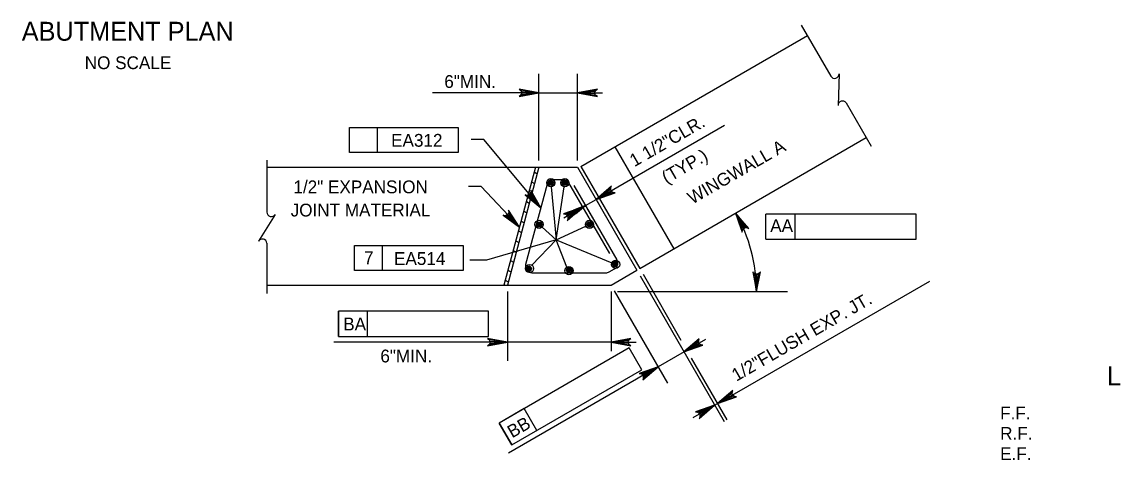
# Model space of a CAD drawing. Extents: x 638340 to 640242, y 295465 to 298435.
# Drawn here: x 638696.2 to 638952.2, y 296940.3 to 297043.1 of the extents above; entities that cross this region are included whole.
import ezdxf

# ---------------------------------------------------------------- set-up
doc = ezdxf.new("R2010")
doc.units = 0
for name, color, linetype in [('3', 7, 'Continuous'), ('Level 10', 7, 'Continuous'), ('Level 3', 7, 'Continuous'), ('Level 4', 7, 'Continuous'), ('Level 5', 7, 'Continuous')]:
    doc.layers.add(name, color=color, linetype=linetype)

msp = doc.modelspace()

# ---------------------------------------------------------------- linework, layer by layer
at = {"layer": 'Level 10'}
for p, q in [((638827.3, 297009.19), (638880.43, 297039.86)), ((638841.12, 296985.26), (638894.24, 297015.93)), ((638835.28, 297013.79), (638849.1, 296989.87)), ((638753.67, 297009.01), (638826.52, 297009.01)), ((638816.69, 297009.01), (638809.28, 296981.37)), ((638817.48, 297009.01), (638810.08, 296981.37)), ((638816.38, 297007.88), (638817.07, 297007.48)), ((638826.52, 297009.01), (638840.45, 296984.88)), ((638827.3, 297009.19), (638841.12, 296985.26)), ((638815.77, 297005.58), (638816.46, 297005.18)), ((638815.15, 297003.27), (638815.84, 297002.88)), ((638814.54, 297000.97), (638815.22, 297000.58)), ((638813.92, 296998.67), (638814.61, 296998.27)), ((638813.3, 296996.37), (638813.99, 296995.97)), ((638812.68, 296994.07), (638813.37, 296993.67)), ((638812.07, 296991.76), (638812.76, 296991.37)), ((638810.83, 296987.16), (638811.52, 296986.76)), ((638811.45, 296989.46), (638812.14, 296989.06)), ((638810.22, 296984.86), (638810.91, 296984.46)), ((638834.39, 296981.37), (638840.45, 296984.88)), ((638809.6, 296982.55), (638810.29, 296982.16)), ((638753.67, 296981.37), (638834.39, 296981.37))]:
    msp.add_line(p, q, dxfattribs=at)
at = {"layer": 'Level 3'}
for p, q in [((638817.48, 297010.54), (638817.48, 297030.86)), ((638826.52, 297010.54), (638826.52, 297030.86)), ((638817.48, 297026.44), (638792.49, 297026.44)), ((638817.48, 297026.44), (638826.52, 297026.44)), ((638826.52, 297026.44), (638832.42, 297026.44)), ((638773.06, 297018.35), (638798.55, 297018.35)), ((638773.06, 297012.46), (638773.06, 297018.35)), ((638779.64, 297012.46), (638779.64, 297018.35)), ((638798.55, 297018.35), (638798.55, 297012.46)), ((638835.99, 297004.4), (638861.03, 297018.85)), ((638804.56, 297015.5), (638801.61, 297015.5)), ((638817.91, 296999.49), (638804.56, 297015.5)), ((638798.55, 297012.46), (638773.06, 297012.46)), ((638803.9, 297004.46), (638800.95, 297004.46)), ((638812.92, 296994.96), (638803.9, 297004.46)), ((638820.37, 297004.4), (638821.5, 296991.98)), ((638821.5, 296991.98), (638823.41, 297004.41)), ((638830.89, 297001.45), (638835.99, 297004.4)), ((638828.39, 297000.01), (638830.89, 297001.45)), ((638831.13, 297001.03), (638833.1, 296997.62)), ((638827.73, 296999.62), (638823.29, 296997.06)), ((638828.63, 296999.59), (638830.6, 296996.18)), ((638870.72, 296992.13), (638870.72, 296998.02)), ((638899.13, 296998.02), (638870.72, 296998.02)), ((638877.55, 296998.02), (638870.72, 296998.02)), ((638877.55, 296992.13), (638877.55, 296998.02)), ((638905.96, 296998.02), (638899.13, 296998.02)), ((638905.96, 296992.13), (638905.96, 296998.02)), ((638818.21, 296994.94), (638821.5, 296991.98)), ((638821.5, 296991.98), (638828.47, 296995.19)), ((638774.22, 296990.68), (638799.71, 296990.68)), ((638774.22, 296984.79), (638774.22, 296990.68)), ((638780.8, 296984.79), (638780.8, 296990.68)), ((638799.71, 296990.68), (638799.71, 296984.79)), ((638821.5, 296991.98), (638805.21, 296987.24)), ((638815.8, 296986.04), (638821.5, 296991.98)), ((638824.05, 296985.57), (638821.5, 296991.98)), ((638821.5, 296991.98), (638834.58, 296986.58)), ((638870.72, 296992.13), (638905.96, 296992.13)), ((638805.21, 296987.24), (638801.27, 296987.24)), ((638799.71, 296984.79), (638774.22, 296984.79)), ((638841.22, 296983.55), (638860.9, 296949.37)), ((638841.89, 296983.93), (638850.8, 296968.45)), ((638864.46, 296956.52), (638909.13, 296982.32)), ((638810.08, 296979.84), (638810.08, 296963.58)), ((638834.39, 296979.84), (638834.39, 296965.88)), ((638835.15, 296980.05), (638847.65, 296958.4)), ((638835.92, 296979.84), (638875.75, 296979.84)), ((638770.45, 296975.23), (638770.45, 296969.34)), ((638798.85, 296975.23), (638770.45, 296975.23)), ((638770.45, 296969.34), (638770.45, 296975.23)), ((638777.28, 296975.23), (638770.45, 296975.23)), ((638777.28, 296969.34), (638777.28, 296975.23)), ((638805.68, 296975.23), (638798.85, 296975.23)), ((638805.68, 296969.34), (638805.68, 296975.23)), ((638770.45, 296969.34), (638805.68, 296969.34)), ((638804.19, 296968), (638769.39, 296968)), ((638778.73, 296968), (638775.79, 296968)), ((638807.13, 296968), (638804.19, 296968)), ((638834.39, 296968), (638810.08, 296968)), ((638838.66, 296966.62), (638832.74, 296963.2)), ((638837.33, 296968), (638840.28, 296968)), ((638841.61, 296961.51), (638838.66, 296966.62)), ((638854.06, 296967.21), (638856.61, 296968.68)), ((638851.51, 296965.73), (638845.44, 296962.23)), ((638853.22, 296964.24), (638861.57, 296949.75)), ((638832.74, 296963.2), (638808.14, 296949)), ((638811.09, 296943.9), (638841.61, 296961.51)), ((638840.34, 296959.28), (638810.34, 296941.96)), ((638842.89, 296960.76), (638840.34, 296959.28)), ((638861.91, 296955.05), (638864.46, 296956.52)), ((638814.06, 296952.42), (638808.14, 296949)), ((638817.01, 296947.31), (638814.06, 296952.42)), ((638856.14, 296951.72), (638853.59, 296950.25)), ((638858.69, 296953.2), (638859.36, 296953.58)), ((638808.14, 296949), (638811.09, 296943.9)), ((638811.09, 296943.9), (638808.14, 296949)), ((638818.29, 296946.56), (638815.74, 296945.08))]:
    msp.add_line(p, q, dxfattribs=at)
for points in [[(638817.48, 297026.44), (638812.83, 297027.31), (638813.19, 297027.07), (638813.37, 297026.75), (638813.43, 297026.44), (638813.37, 297026.13), (638813.19, 297025.82), (638812.83, 297025.57), (638817.48, 297026.44), (638813.19, 297025.82), (638813.37, 297026.13), (638817.48, 297026.44), (638813.43, 297026.44), (638813.37, 297026.75), (638817.48, 297026.44), (638813.19, 297027.07)], [(638826.52, 297026.44), (638831.18, 297025.57), (638830.82, 297025.82), (638830.63, 297026.13), (638830.58, 297026.44), (638830.63, 297026.75), (638830.82, 297027.07), (638831.18, 297027.31), (638826.52, 297026.44), (638830.82, 297027.07), (638830.63, 297026.75), (638826.52, 297026.44), (638830.58, 297026.44), (638830.63, 297026.13), (638826.52, 297026.44), (638830.82, 297025.82)], [(638817.91, 296999.49), (638815.61, 297003.62), (638815.64, 297003.18), (638815.52, 297002.84), (638815.32, 297002.6), (638815.04, 297002.44), (638814.68, 297002.38), (638814.26, 297002.5), (638817.91, 296999.49), (638814.68, 297002.38), (638815.04, 297002.44), (638817.91, 296999.49), (638815.32, 297002.6), (638815.52, 297002.84), (638817.91, 296999.49), (638815.64, 297003.18)], [(638830.89, 297001.45), (638835.35, 297003.02), (638834.92, 297003.06), (638834.6, 297003.23), (638834.4, 297003.48), (638834.29, 297003.77), (638834.29, 297004.14), (638834.48, 297004.53), (638830.89, 297001.45), (638834.29, 297004.14), (638834.29, 297003.77), (638830.89, 297001.45), (638834.4, 297003.48), (638834.6, 297003.23), (638830.89, 297001.45), (638834.92, 297003.06)], [(638812.92, 296994.96), (638810.35, 296998.93), (638810.42, 296998.5), (638810.32, 296998.15), (638810.13, 296997.9), (638809.87, 296997.72), (638809.51, 296997.64), (638809.09, 296997.73), (638812.92, 296994.96), (638809.51, 296997.64), (638809.87, 296997.72), (638812.92, 296994.96), (638810.13, 296997.9), (638810.32, 296998.15), (638812.92, 296994.96), (638810.42, 296998.5)], [(638827.73, 296999.62), (638823.26, 296998.06), (638823.7, 296998.02), (638824.01, 296997.84), (638824.22, 296997.6), (638824.33, 296997.3), (638824.32, 296996.94), (638824.13, 296996.54), (638827.73, 296999.62), (638824.32, 296996.94), (638824.33, 296997.3), (638827.73, 296999.62), (638824.22, 296997.6), (638824.01, 296997.84), (638827.73, 296999.62), (638823.7, 296998.02)], [(638863.62, 296998.25), (638865.18, 296993.78), (638865.22, 296994.22), (638865.4, 296994.54), (638865.64, 296994.74), (638865.94, 296994.84), (638866.3, 296994.84), (638866.69, 296994.65), (638863.62, 296998.25), (638866.3, 296994.84), (638865.94, 296994.84), (638863.62, 296998.25), (638865.64, 296994.74), (638865.4, 296994.54), (638863.62, 296998.25), (638865.22, 296994.22)], [(638868.53, 296979.84), (638869.41, 296984.49), (638869.16, 296984.13), (638868.85, 296983.95), (638868.53, 296983.89), (638868.22, 296983.95), (638867.91, 296984.13), (638867.66, 296984.49), (638868.53, 296979.84), (638867.91, 296984.13), (638868.22, 296983.95), (638868.53, 296979.84), (638868.53, 296983.89), (638868.85, 296983.95), (638868.53, 296979.84), (638869.16, 296984.13)], [(638810.08, 296968), (638805.43, 296968.88), (638805.78, 296968.63), (638805.97, 296968.32), (638806.02, 296968), (638805.97, 296967.69), (638805.78, 296967.38), (638805.43, 296967.13), (638810.08, 296968), (638805.78, 296967.38), (638805.97, 296967.69), (638810.08, 296968), (638806.02, 296968), (638805.97, 296968.32), (638810.08, 296968), (638805.78, 296968.63)], [(638834.39, 296968), (638839.04, 296967.13), (638838.68, 296967.38), (638838.49, 296967.69), (638838.44, 296968), (638838.49, 296968.32), (638838.68, 296968.63), (638839.04, 296968.88), (638834.39, 296968), (638838.68, 296968.63), (638838.49, 296968.32), (638834.39, 296968), (638838.44, 296968), (638838.49, 296967.69), (638834.39, 296968), (638838.68, 296967.38)], [(638851.48, 296965.72), (638855.95, 296967.29), (638855.51, 296967.33), (638855.2, 296967.51), (638855, 296967.75), (638854.89, 296968.05), (638854.89, 296968.41), (638855.08, 296968.8), (638851.48, 296965.72), (638854.89, 296968.41), (638854.89, 296968.05), (638851.48, 296965.72), (638855, 296967.75), (638855.2, 296967.51), (638851.48, 296965.72), (638855.51, 296967.33)], [(638845.44, 296962.23), (638840.98, 296960.66), (638841.41, 296960.63), (638841.72, 296960.45), (638841.93, 296960.2), (638842.04, 296959.91), (638842.03, 296959.55), (638841.85, 296959.15), (638845.44, 296962.23), (638842.03, 296959.55), (638842.04, 296959.91), (638845.44, 296962.23), (638841.93, 296960.2), (638841.72, 296960.45), (638845.44, 296962.23), (638841.41, 296960.63)], [(638859.36, 296953.58), (638863.83, 296955.15), (638863.39, 296955.19), (638863.08, 296955.37), (638862.87, 296955.61), (638862.76, 296955.91), (638862.77, 296956.27), (638862.95, 296956.66), (638859.36, 296953.58), (638862.77, 296956.27), (638862.76, 296955.91), (638859.36, 296953.58), (638862.87, 296955.61), (638863.08, 296955.37), (638859.36, 296953.58), (638863.39, 296955.19)], [(638858.68, 296953.19), (638854.21, 296951.62), (638854.65, 296951.58), (638854.97, 296951.41), (638855.17, 296951.16), (638855.28, 296950.87), (638855.27, 296950.5), (638855.09, 296950.11), (638858.68, 296953.19), (638855.27, 296950.5), (638855.28, 296950.87), (638858.68, 296953.19), (638855.17, 296951.16), (638854.97, 296951.41), (638858.68, 296953.19), (638854.65, 296951.58)]]:
    msp.add_lwpolyline(points, dxfattribs=at)
for points in [[(638814.54, 297026.93), (638814.54, 297025.95), (638817.48, 297026.44)], [(638829.47, 297026.93), (638829.47, 297025.95), (638826.52, 297026.44)], [(638833.19, 297003.35), (638833.68, 297002.5), (638830.89, 297001.45)], [(638816.4, 297002.06), (638815.65, 297001.44), (638817.91, 296999.49)], [(638825.6, 296998.96), (638826.09, 296998.11), (638828.39, 297000.01)], [(638811.25, 296997.44), (638810.54, 296996.76), (638812.92, 296994.96)], [(638864.52, 296995.47), (638865.39, 296995.93), (638863.58, 296998.31)], [(638868.91, 296982.81), (638867.93, 296982.77), (638868.53, 296979.84)], [(638807.13, 296968.5), (638807.13, 296967.51), (638810.08, 296968)], [(638837.33, 296968.5), (638837.33, 296967.51), (638834.39, 296968)], [(638853.81, 296967.63), (638854.3, 296966.78), (638851.51, 296965.73)], [(638842.64, 296961.18), (638843.13, 296960.33), (638845.44, 296962.23)], [(638861.66, 296955.48), (638862.15, 296954.63), (638859.36, 296953.58)], [(638855.89, 296952.15), (638856.38, 296951.3), (638858.69, 296953.2)]]:
    msp.add_lwpolyline(points, close=True, dxfattribs=at)
for centre in [(638820.28, 297005.36), (638823.55, 297005.36), (638817.5, 296995.59), (638829.35, 296995.59), (638835.47, 296986.21), (638815.26, 296985.25), (638824.52, 296984.73)]:
    msp.add_circle(centre, 0.96, dxfattribs=at)
msp.add_arc((638831.6, 296979.84), 36.94, 0, 29.8962, dxfattribs=at)
at = {"layer": 'Level 4'}
for p, q in [((638879, 297042.34), (638885.91, 297030.36)), ((638887.9, 297030.89), (638887.62, 297023.49)), ((638889.55, 297024.07), (638895.38, 297013.97)), ((638753.67, 297010.65), (638753.67, 297000.3)), ((638753.67, 297000.3), (638753.67, 296998.48)), ((638755.65, 296997.95), (638751.71, 296991.68)), ((638753.67, 296991.21), (638753.67, 296979.36))]:
    msp.add_line(p, q, dxfattribs=at)
for centre, start, end in [((638886.84, 297030.89), 210, 0), ((638888.68, 297023.45), 35.3286, 177.8672), ((638754.73, 296998.48), 180, 330), ((638752.61, 296991.11), 5.3286, 147.8672)]:
    msp.add_arc(centre, 1.06, start, end, dxfattribs=at)
at = {"layer": 'Level 5'}
for p, q in [((638820.87, 297006.13), (638823.09, 297006.13)), ((638824.42, 297005.36), (638834.01, 296988.74)), ((638819.39, 297004.99), (638814.35, 296986.19)), ((638825.66, 297004.74), (638835.75, 296987.26)), ((638833.97, 296984.46), (638835.19, 296985.17)), ((638815.83, 296984.25), (638833.2, 296984.25))]:
    msp.add_line(p, q, dxfattribs=at)
for centre, radius in [((638820.32, 297005.33), 0.624), ((638820.32, 297005.33), 0.468), ((638820.32, 297005.33), 0.312), ((638820.32, 297005.33), 0.156), ((638823.5, 297005.35), 0.624), ((638823.5, 297005.35), 0.468), ((638823.5, 297005.35), 0.312), ((638823.5, 297005.35), 0.156), ((638817.55, 296995.56), 0.624), ((638817.55, 296995.56), 0.468), ((638817.55, 296995.56), 0.312), ((638817.55, 296995.56), 0.156), ((638829.35, 296995.59), 0.624), ((638829.35, 296995.59), 0.468), ((638829.35, 296995.59), 0.312), ((638829.35, 296995.59), 0.156), ((638815.1, 296985.24), 0.624), ((638815.1, 296985.24), 0.468), ((638815.1, 296985.24), 0.312), ((638815.1, 296985.24), 0.156), ((638824.61, 296984.82), 0.624), ((638824.61, 296984.82), 0.468), ((638824.61, 296984.82), 0.312), ((638824.61, 296984.82), 0.156), ((638835.32, 296986.29), 0.624), ((638835.32, 296986.29), 0.468), ((638835.32, 296986.29), 0.312), ((638835.32, 296986.29), 0.156)]:
    msp.add_circle(centre, radius, dxfattribs=at)
for centre, start, end in [((638820.87, 297004.59), 90, 165), ((638823.09, 297004.59), 30, 90), ((638834.42, 296986.49), 300, 30), ((638815.83, 296985.79), 165, 270), ((638833.2, 296985.79), 270, 300)]:
    msp.add_arc(centre, 1.53, start, end, dxfattribs=at)

# ---------------------------------------------------------------- texts
at = {"layer": '3'}
for s, height, p in [('ABUTMENT PLAN', 4.4294, (638696.2, 297038.66)), ('NO SCALE', 3, (638710.97, 297032)), ('LEGEND', 4.429, (638950.7, 296957.85))]:
    msp.add_text(s, height=height, dxfattribs=at).set_placement(p)
at = {"layer": 'Level 3'}
for s, height, p in [('6"MIN.', 3, (638795.29, 297027.59)), ('EA312', 3, (638782.82, 297013.81)), ('1/2" EXPANSION', 3.0001, (638759.91, 297002.89)), ('JOINT MATERIAL', 3.0001, (638759.26, 296997.45)), ('AA', 3, (638871.73, 296993.81)), ('7', 3, (638776.47, 296986.27)), ('EA514', 3, (638783.5, 296986.09)), ('BA', 3, (638771.59, 296970.74)), ('6"MIN.', 3, (638780.3, 296963.24)), ('F.F.', 3, (638925.65, 296949.86)), ('R.F.', 3, (638925.65, 296945.09)), ('E.F.', 3, (638925.65, 296940.32))]:
    msp.add_text(s, height=height, dxfattribs=at).set_placement(p)
for s, height, rotation, p in [('1 1/2"CLR.', 3, 30.0018, (638839.87, 297008.99)), ('(TYP.)', 3, 30.0018, (638847.39, 297005.04)), ('WINGWALL A', 3, 30, (638853.45, 297000.21)), ('1/2"FLUSH EXP. JT.', 3.0001, 30.0031, (638863.79, 296958.69)), ('BB', 3, 30, (638811.2, 296945.41))]:
    msp.add_text(s, height=height, rotation=rotation, dxfattribs=at).set_placement(p)

doc.saveas('drawing.dxf')
